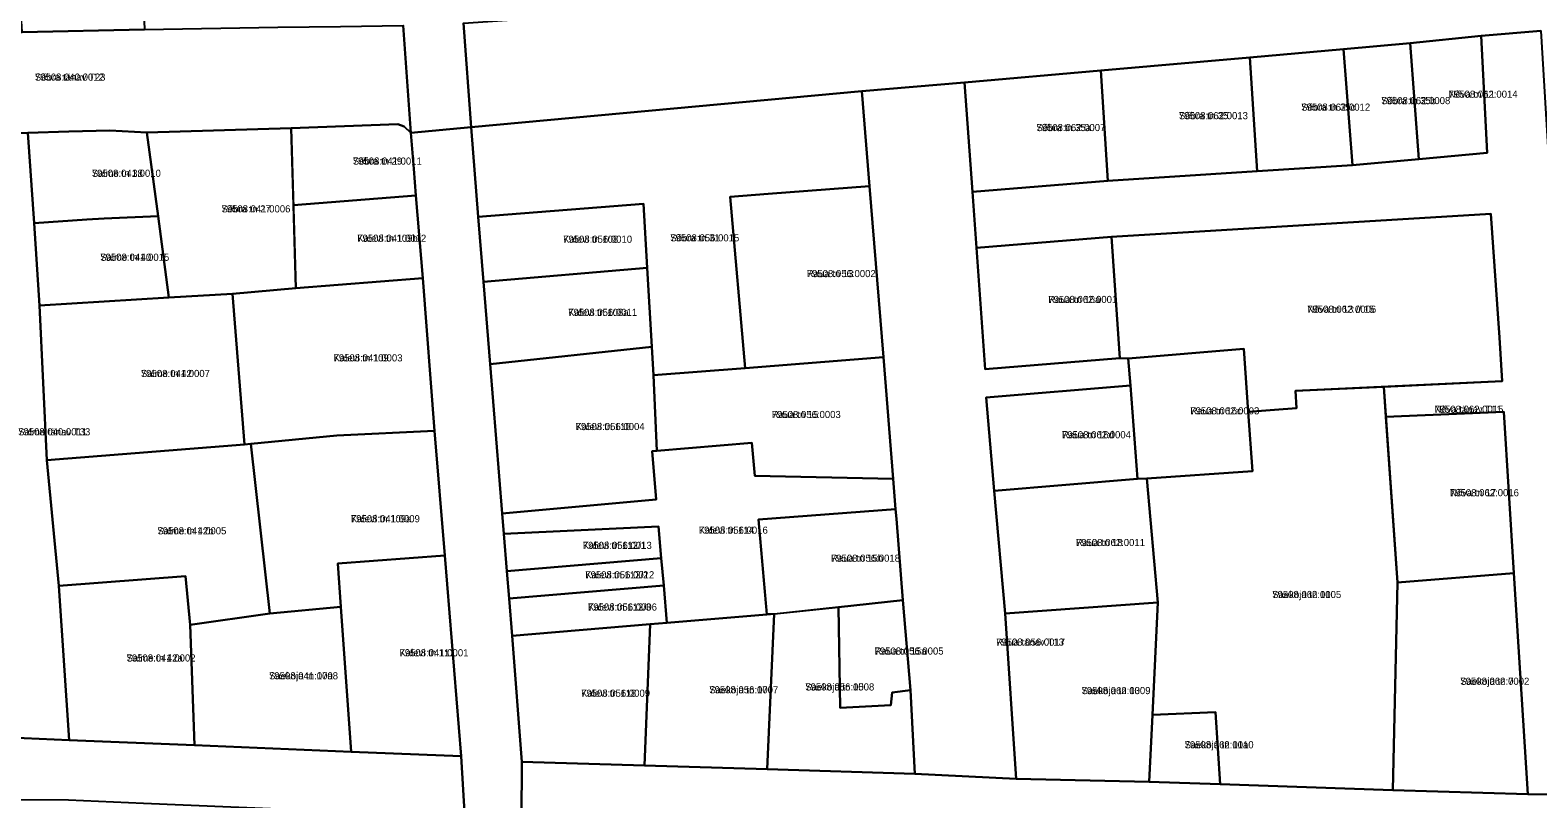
# Model space of a CAD drawing. Extents: x 643847 to 663718, y 6468443 to 6482775.
# Drawn here: x 659921 to 660238, y 6472444.1 to 6472605.6 of the extents above; entities that cross this region are included whole.
import ezdxf

# ---------------------------------------------------------------- set-up
doc = ezdxf.new("R2010")
doc.units = 0
for name, color, linetype in [('L_AADRESS', 7, 'Continuous'), ('PIIR', 7, 'Continuous'), ('TUNNUS', 7, 'Continuous')]:
    doc.layers.add(name, color=color, linetype=linetype)

msp = doc.modelspace()

# ---------------------------------------------------------------- linework, layer by layer
at = {"layer": 'PIIR'}
for points in [[(660238.61, 6472605.46), (660226.03, 6472604.38), (660211.15, 6472602.84), (660197.15, 6472601.6), (660177.43, 6472599.8), (660146.13, 6472597.12), (660117.42, 6472594.56), (660095.87, 6472592.76), (660056.32, 6472589.1), (660013.75, 6472585.2), (660012.12, 6472607.03), (660037.65, 6472608.76), (660068.99, 6472611.72), (660094.5, 6472613.92), (660115.71, 6472615.88), (660144.64, 6472618.42), (660169.85, 6472620.58), (660196.13, 6472622.77), (660224.75, 6472625.33), (660237.34, 6472626.58), (660264.93, 6472629.04)], [(660012.12, 6472607.03), (660013.75, 6472585.2), (660001.06, 6472584), (659999.43, 6472606.53)], [(660012.43, 6472440.1), (660011.62, 6472453.06), (660008.24, 6472495.21), (660006.01, 6472521.36), (660003.59, 6472553.45), (660002.13, 6472570.82), (660001.67, 6472576.45), (660001.06, 6472584), (660013.75, 6472585.2), (660015.24, 6472566.37), (660016.34, 6472552.7), (660017.74, 6472535.42), (660020.27, 6472504.02), (660020.62, 6472499.75), (660021.26, 6472491.88), (660021.72, 6472486.17), (660022.35, 6472478.32), (660024.41, 6472451.86), (660024.34, 6472439.86)], [(660024.34, 6472439.86), (660024.41, 6472451.86), (660050.15, 6472451.09), (660075.94, 6472450.32), (660107, 6472449.31), (660128.33, 6472448.25), (660156.27, 6472447.63), (660171.17, 6472447.12), (660207.51, 6472445.86), (660235.86, 6472445.05), (660248.58, 6472444.87), (660276.3, 6472444.27), (660305.45, 6472443.24)]]:
    msp.add_lwpolyline(points, dxfattribs=at)
for points in [[(659919.39, 6472605.15), (659918.08, 6472626.11), (659944.16, 6472627.74), (659945.04, 6472605.68)], [(659876.89, 6472583.38), (659844.75, 6472583.46), (659843.03, 6472604.06), (659874.72, 6472604.82), (659906.44, 6472605.05), (659919.39, 6472605.15), (659945.04, 6472605.68), (659973.07, 6472606.17), (659986.28, 6472606.35), (659999.43, 6472606.53), (660001.06, 6472584), (659999.66, 6472585.31), (659998.34, 6472585.83), (659975.93, 6472585), (659945.57, 6472584.07), (659937.8, 6472584.46), (659929.15, 6472584.26), (659920.54, 6472584.03), (659907.78, 6472583.92)], [(660226.03, 6472604.38), (660238.61, 6472605.46), (660240.72, 6472570.52), (660242.76, 6472536.58), (660244.76, 6472507.67), (660246.46, 6472479.09), (660248.58, 6472444.87), (660235.86, 6472445.05), (660232.96, 6472491.49), (660230.84, 6472525.35), (660206.04, 6472524.3), (660205.61, 6472530.64), (660230.45, 6472531.81), (660229.88, 6472540.97), (660228.09, 6472567.01), (660148.35, 6472562.16), (660119.99, 6472559.84), (660119.11, 6472571.59), (660147.61, 6472573.92), (660179, 6472575.93), (660199.03, 6472577.18), (660212.99, 6472578.49), (660227.29, 6472579.81)], [(660211.15, 6472602.84), (660212.99, 6472578.49), (660199.03, 6472577.18), (660197.15, 6472601.6)], [(660226.03, 6472604.38), (660227.29, 6472579.81), (660212.99, 6472578.49), (660211.15, 6472602.84)], [(660146.13, 6472597.12), (660177.43, 6472599.8), (660179, 6472575.93), (660147.61, 6472573.92)], [(660177.43, 6472599.8), (660197.15, 6472601.6), (660199.03, 6472577.18), (660179, 6472575.93)], [(660146.13, 6472597.12), (660147.61, 6472573.92), (660119.11, 6472571.59), (660117.42, 6472594.56)], [(660097.45, 6472572.82), (660095.87, 6472592.76), (660117.42, 6472594.56), (660119.11, 6472571.59), (660119.99, 6472559.84), (660121.76, 6472534.33), (660150.13, 6472536.63), (660151.88, 6472536.61), (660152.31, 6472530.89), (660122.01, 6472528.41), (660123.66, 6472508.75), (660126.01, 6472482.99), (660128.33, 6472448.25), (660107, 6472449.31), (660106.11, 6472466.9), (660104.52, 6472485.82), (660103.15, 6472502.91), (660102.93, 6472504.93), (660102.47, 6472511.32), (660100.39, 6472536.83)], [(660013.75, 6472585.2), (660056.32, 6472589.1), (660095.87, 6472592.76), (660097.45, 6472572.82), (660076.21, 6472571.15), (660068.19, 6472570.52), (660071.35, 6472534.58), (660052.04, 6472533.07), (660051.7, 6472539.06), (660050.76, 6472555.63), (660050, 6472569.09), (660015.24, 6472566.37)], [(659909.02, 6472563.73), (659907.78, 6472583.92), (659920.54, 6472584.03), (659921.91, 6472565.03), (659923, 6472547.75), (659924.51, 6472515.23), (659927.05, 6472488.85), (659929.24, 6472456.37), (659916.63, 6472456.92), (659914.81, 6472482.42), (659912.86, 6472509.84), (659910.93, 6472536.92)], [(659921.91, 6472565.03), (659920.54, 6472584.03), (659929.15, 6472584.26), (659937.8, 6472584.46), (659945.57, 6472584.07), (659947.93, 6472566.47), (659936.6, 6472566.02), (659932.92, 6472565.81)], [(659975.93, 6472585), (659976.92, 6472551.37), (659963.6, 6472550.14), (659950.17, 6472549.41), (659947.93, 6472566.47), (659945.57, 6472584.07)], [(659975.93, 6472585), (659998.34, 6472585.83), (659999.66, 6472585.31), (660001.06, 6472584), (660001.67, 6472576.45), (660002.13, 6472570.82), (659976.39, 6472568.81)], [(660100.39, 6472536.83), (660071.35, 6472534.58), (660068.19, 6472570.52), (660076.21, 6472571.15), (660097.45, 6472572.82)], [(659976.39, 6472568.81), (660002.13, 6472570.82), (660003.59, 6472553.45), (659976.92, 6472551.37)], [(660015.24, 6472566.37), (660050, 6472569.09), (660050.76, 6472555.63), (660016.34, 6472552.7)], [(659921.91, 6472565.03), (659932.92, 6472565.81), (659936.6, 6472566.02), (659947.93, 6472566.47), (659950.17, 6472549.41), (659923, 6472547.75)], [(660228.09, 6472567.01), (660229.88, 6472540.97), (660230.45, 6472531.81), (660187.04, 6472529.76), (660187.25, 6472526.15), (660177.1, 6472525.36), (660176.17, 6472538.58), (660151.88, 6472536.61), (660150.13, 6472536.63), (660148.35, 6472562.16)], [(660119.99, 6472559.84), (660148.35, 6472562.16), (660150.13, 6472536.63), (660121.76, 6472534.33)], [(660016.34, 6472552.7), (660050.76, 6472555.63), (660051.7, 6472539.06), (660017.74, 6472535.42)], [(660006.01, 6472521.36), (659985.5, 6472520.39), (659967.45, 6472518.62), (659966.07, 6472518.49), (659963.6, 6472550.14), (659976.92, 6472551.37), (660003.59, 6472553.45)], [(659963.6, 6472550.14), (659966.07, 6472518.49), (659924.51, 6472515.23), (659923, 6472547.75), (659950.17, 6472549.41)], [(660017.74, 6472535.42), (660051.7, 6472539.06), (660052.04, 6472533.07), (660052.75, 6472517.18), (660051.76, 6472517.09), (660052.64, 6472506.97), (660020.27, 6472504.02)], [(660102.47, 6472511.32), (660073.35, 6472511.92), (660072.75, 6472518.89), (660052.75, 6472517.18), (660052.04, 6472533.07), (660071.35, 6472534.58), (660100.39, 6472536.83)], [(660152.31, 6472530.89), (660151.88, 6472536.61), (660176.17, 6472538.58), (660177.1, 6472525.36), (660177.96, 6472512.93), (660155.8, 6472511.36), (660153.8, 6472511.27)], [(660122.01, 6472528.41), (660152.31, 6472530.89), (660153.8, 6472511.27), (660123.66, 6472508.75)], [(660171.17, 6472447.12), (660170.23, 6472462.25), (660156.95, 6472461.71), (660158.1, 6472485.35), (660155.8, 6472511.36), (660177.96, 6472512.93), (660177.1, 6472525.36), (660187.25, 6472526.15), (660187.04, 6472529.76), (660205.61, 6472530.64), (660208.48, 6472489.51), (660207.51, 6472445.86)], [(660230.84, 6472525.35), (660232.96, 6472491.49), (660208.48, 6472489.51), (660206.04, 6472524.3)], [(660008.24, 6472495.21), (659985.73, 6472493.48), (659986.31, 6472484.42), (659971.39, 6472482.98), (659967.45, 6472518.62), (659985.5, 6472520.39), (660006.01, 6472521.36)], [(659924.51, 6472515.23), (659966.07, 6472518.49), (659967.45, 6472518.62), (659971.39, 6472482.98), (659954.7, 6472480.65), (659953.72, 6472490.87), (659927.05, 6472488.85)], [(660020.62, 6472499.75), (660020.27, 6472504.02), (660052.64, 6472506.97), (660051.76, 6472517.09), (660052.75, 6472517.18), (660072.75, 6472518.89), (660073.35, 6472511.92), (660102.47, 6472511.32), (660102.93, 6472504.93), (660074.16, 6472502.77), (660075.91, 6472482.78), (660054.89, 6472481.04), (660054.21, 6472488.91), (660053.71, 6472494.61), (660053.14, 6472501.26)], [(660123.66, 6472508.75), (660153.8, 6472511.27), (660155.8, 6472511.36), (660158.1, 6472485.35), (660126.01, 6472482.99)], [(660102.93, 6472504.93), (660103.15, 6472502.91), (660104.52, 6472485.82), (660090.93, 6472484.34), (660077.45, 6472482.9), (660075.87, 6472482.84), (660074.12, 6472502.78)], [(660020.62, 6472499.75), (660053.14, 6472501.26), (660053.71, 6472494.61), (660021.26, 6472491.88)], [(660011.62, 6472453.06), (659988.5, 6472453.91), (659986.31, 6472484.42), (659985.73, 6472493.48), (660008.24, 6472495.21)], [(660021.26, 6472491.88), (660053.71, 6472494.61), (660054.21, 6472488.91), (660021.72, 6472486.17)], [(659927.05, 6472488.85), (659953.72, 6472490.87), (659954.7, 6472480.65), (659955.56, 6472455.31), (659929.24, 6472456.37)], [(660021.72, 6472486.17), (660054.21, 6472488.91), (660054.89, 6472481.04), (660051.35, 6472480.75), (660022.35, 6472478.32)], [(660207.51, 6472445.86), (660208.48, 6472489.51), (660232.96, 6472491.49), (660235.86, 6472445.05)], [(660106.11, 6472466.9), (660102.25, 6472466.42), (660101.94, 6472463.75), (660091.32, 6472463.19), (660090.99, 6472484.36), (660104.52, 6472485.82)], [(659955.56, 6472455.31), (659954.7, 6472480.65), (659971.39, 6472482.98), (659986.31, 6472484.42), (659988.5, 6472453.91)], [(660050.15, 6472451.09), (660051.35, 6472480.75), (660054.89, 6472481.04), (660075.91, 6472482.78), (660077.45, 6472482.91), (660075.94, 6472450.32)], [(660075.94, 6472450.32), (660077.45, 6472482.91), (660090.99, 6472484.36), (660091.32, 6472463.19), (660101.94, 6472463.75), (660102.25, 6472466.42), (660106.11, 6472466.9), (660107, 6472449.31)], [(660128.33, 6472448.25), (660126.01, 6472482.99), (660158.1, 6472485.35), (660156.95, 6472461.71), (660156.27, 6472447.63)], [(660022.35, 6472478.32), (660051.35, 6472480.75), (660050.15, 6472451.09), (660024.41, 6472451.86)], [(659988.5, 6472453.91), (660011.62, 6472453.06), (660012.43, 6472440.1), (659973.25, 6472441.92), (659944.89, 6472443.1), (659929.1, 6472443.77), (659916.44, 6472443.86), (659879.42, 6472445.32), (659856.75, 6472446.14), (659814.65, 6472448.84), (659790.41, 6472448.65), (659783.27, 6472448.11), (659781.88, 6472446.64), (659778.32, 6472461.75), (659804.75, 6472460.43), (659822.94, 6472460.14), (659839.95, 6472459.81), (659852.98, 6472459.26), (659882.27, 6472458.17), (659916.63, 6472456.92), (659929.24, 6472456.37), (659955.56, 6472455.31)], [(660156.27, 6472447.63), (660156.95, 6472461.71), (660170.23, 6472462.25), (660171.17, 6472447.12)]]:
    msp.add_lwpolyline(points, close=True, dxfattribs=at)

# ---------------------------------------------------------------- texts
at = {"layer": 'L_AADRESS'}
for s, p in [('Sõbra tänav T23', (659922.03, 6472594.96)), ('Sõbra tn 35c', (660188.23, 6472588.65)), ('Sõbra tn 35b', (660205.07, 6472590.02)), ('Nõva tn 11', (660219.22, 6472591.37)), ('Sõbra tn 35', (660162.53, 6472586.86)), ('Sõbra tn 35a', (660132.56, 6472584.36)), ('Sõbra tn 29', (659988.87, 6472577.32)), ('Salme tn 38', (659934.01, 6472574.75)), ('Sõbra tn 27', (659961.25, 6472567.28)), ('Kalevi tn 109b', (659989.79, 6472561.1)), ('Kalevi tn 108', (660033.07, 6472560.9)), ('Sõbra tn 31', (660055.6, 6472561.19)), ('Salme tn 40', (659935.78, 6472557.11)), ('Raua tn 13', (660084.29, 6472553.68)), ('Raua tn 16a', (660135.06, 6472548.24)), ('Kalevi tn 108a', (660034.13, 6472545.53)), ('Nõva tn 13 // 15', (660189.49, 6472546.19)), ('Kalevi tn 109', (659984.81, 6472535.97)), ('Salme tn 42', (659944.33, 6472532.69)), ('Nõva tänav T11', (660216.23, 6472525.17)), ('Raua tn 15', (660076.94, 6472524.07)), ('Raua tn 16c', (660164.92, 6472524.84)), ('Salme tänav T33', (659918.51, 6472520.43)), ('Kalevi tn 110', (660035.71, 6472521.54)), ('Raua tn 16d', (660137.94, 6472519.82)), ('Nõva tn 17', (660219.5, 6472507.64)), ('Kalevi tn 109a', (659988.46, 6472502.17)), ('Kalevi tn 114', (660061.6, 6472499.77)), ('Salme tn 42b', (659947.78, 6472499.63)), ('Raua tn 18', (660140.89, 6472497.17)), ('Kalevi tn 112/1', (660037.21, 6472496.57)), ('Raua tn 15b', (660089.39, 6472493.88)), ('Kalevi tn 112/2', (660037.73, 6472490.39)), ('Saekoja tn 11', (660182.14, 6472486.25)), ('Kalevi tn 112/3', (660038.3, 6472483.62)), ('Raua tänav T13', (660124.09, 6472476.25)), ('Salme tn 42a', (659941.3, 6472472.91)), ('Kalevi tn 111', (659998.67, 6472474.01)), ('Raua tn 15a', (660098.55, 6472474.37)), ('Saekoja tn 17a', (659971.25, 6472469.17)), ('Kalevi tn 118', (660036.85, 6472465.51)), ('Saekoja tn 17', (660063.8, 6472466.23)), ('Saekoja tn 15', (660083.98, 6472466.83)), ('Saekoja tn 13', (660142.05, 6472466.06)), ('Saekoja tn 7', (660221.68, 6472468.02)), ('Saekoja tn 11a', (660163.72, 6472454.68))]:
    msp.add_text(s, height=1.5, dxfattribs=at).set_placement(p)
at = {"layer": 'TUNNUS'}
for s, p in [('79508:040:0012', (659922.03, 6472594.96)), ('79508:062:0012', (660188.23, 6472588.65)), ('79508:062:0008', (660205.07, 6472590.02)), ('79508:062:0014', (660219.22, 6472591.37)), ('79508:062:0013', (660162.53, 6472586.86)), ('79508:062:0007', (660132.56, 6472584.36)), ('79508:041:0011', (659988.87, 6472577.32)), ('79508:041:0010', (659934.01, 6472574.75)), ('79508:041:0006', (659961.25, 6472567.28)), ('79508:041:0012', (659989.79, 6472561.1)), ('79508:056:0010', (660033.07, 6472560.9)), ('79508:056:0015', (660055.6, 6472561.19)), ('79508:041:0015', (659935.78, 6472557.11)), ('79508:056:0002', (660084.29, 6472553.68)), ('79508:062:0001', (660135.06, 6472548.24)), ('79508:056:0011', (660034.13, 6472545.53)), ('79508:062:0006', (660189.49, 6472546.19)), ('79508:041:0003', (659984.81, 6472535.97)), ('79508:041:0007', (659944.33, 6472532.69)), ('79508:062:0015', (660216.23, 6472525.17)), ('79508:056:0003', (660076.94, 6472524.07)), ('79508:062:0003', (660164.92, 6472524.84)), ('79508:040:0011', (659918.51, 6472520.43)), ('79508:056:0004', (660035.71, 6472521.54)), ('79508:062:0004', (660137.94, 6472519.82)), ('79508:062:0016', (660219.5, 6472507.64)), ('79508:041:0009', (659988.46, 6472502.17)), ('79508:041:0005', (659947.78, 6472499.63)), ('79508:056:0016', (660061.6, 6472499.77)), ('79508:062:0011', (660140.89, 6472497.17)), ('79508:056:0013', (660037.21, 6472496.57)), ('79508:056:0018', (660089.39, 6472493.88)), ('79508:056:0012', (660037.73, 6472490.39)), ('79508:062:0005', (660182.14, 6472486.25)), ('79508:056:0006', (660038.3, 6472483.62)), ('79508:056:0017', (660124.09, 6472476.25)), ('79508:041:0002', (659941.3, 6472472.91)), ('79508:041:0001', (659998.67, 6472474.01)), ('79508:056:0005', (660098.55, 6472474.37)), ('79508:041:0008', (659971.25, 6472469.17)), ('79508:056:0009', (660036.85, 6472465.51)), ('79508:056:0007', (660063.8, 6472466.23)), ('79508:056:0008', (660083.98, 6472466.83)), ('79508:062:0009', (660142.05, 6472466.06)), ('79508:062:0002', (660221.68, 6472468.02)), ('79508:062:0010', (660163.72, 6472454.68))]:
    msp.add_text(s, height=1.5, dxfattribs=at).set_placement(p)

doc.saveas('drawing.dxf')
